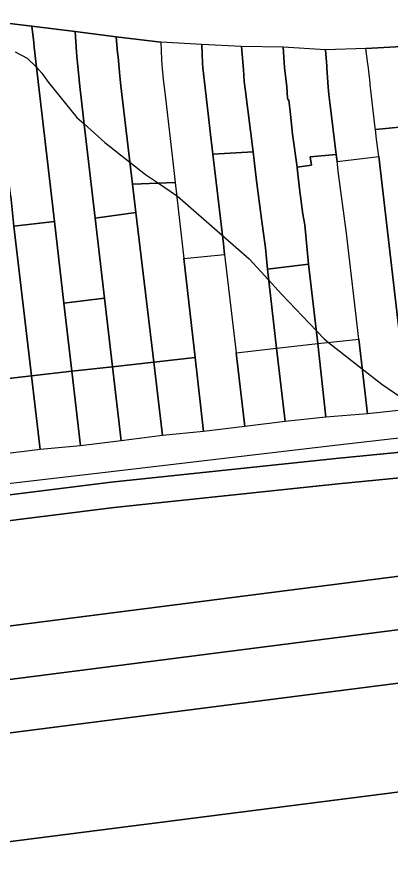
# Model space of a CAD drawing. Extents: x -521939 to -516426, y -1197857 to -1189551.
# Drawn here: x -519638.4 to -519521, y -1192383.7 to -1192115.4 of the extents above; entities that cross this region are included whole.
import ezdxf

# ---------------------------------------------------------------- set-up
doc = ezdxf.new("R2010")
doc.units = 0
for name, color, linetype in [('95560013', 7, 'Continuous'), ('95590013', 7, 'Continuous'), ('95630013', 7, 'Continuous'), ('95640013', 7, 'Continuous'), ('95660013', 7, 'Continuous')]:
    doc.layers.add(name, color=color, linetype=linetype)

msp = doc.modelspace()

# ---------------------------------------------------------------- linework, layer by layer
at = {"layer": '95560013'}
for points in [[(-519665.84, -1192310.16), (-519668.65, -1192287), (-519669.7, -1192277.39), (-519607.9, -1192269.69), (-519537.49, -1192262.2), (-519484.92, -1192257.05), (-519481.53, -1192286.56)], [(-519479.62, -1192303.13), (-519663.83, -1192326.72), (-519665.84, -1192310.16), (-519481.53, -1192286.56)], [(-519661.82, -1192343.29), (-519663.83, -1192326.72), (-519479.62, -1192303.13), (-519477.71, -1192319.71)], [(-519473.84, -1192353.4), (-519657.72, -1192376.94), (-519658.07, -1192374.19), (-519661.82, -1192343.29), (-519477.71, -1192319.71)], [(-519653.89, -1192407.3), (-519657.72, -1192376.94), (-519473.84, -1192353.4), (-519470.34, -1192383.8)]]:
    msp.add_lwpolyline(points, close=True, dxfattribs=at)
at = {"layer": '95590013'}
for points in [[(-519518.29, -1192215.23), (-519524.81, -1192159.29), (-519525.45, -1192153.83), (-519525.8, -1192150.8), (-519512.92, -1192149.55), (-519505.42, -1192213.78)], [(-519534.91, -1192183.35), (-519537.4, -1192164.76), (-519537.87, -1192160.82), (-519524.81, -1192159.29), (-519518.29, -1192215.23), (-519515.54, -1192238.85), (-519528.34, -1192240.22), (-519531.06, -1192216.67)], [(-519595.48, -1192223.92), (-519601.06, -1192176.83), (-519602.11, -1192167.99), (-519588.76, -1192167.44), (-519586.03, -1192191.34), (-519582.48, -1192222.46)], [(-519650.11, -1192200.34), (-519652.8, -1192177.31), (-519653.19, -1192173.47), (-519640.39, -1192171.72), (-519639.39, -1192181.18), (-519633.87, -1192228.24), (-519646.69, -1192229.68)], [(-519608.45, -1192225.38), (-519610.96, -1192203.85), (-519613.89, -1192178.7), (-519601.06, -1192176.83), (-519595.48, -1192223.92)], [(-519633.87, -1192228.24), (-519639.39, -1192181.18), (-519626.64, -1192179.71), (-519623.67, -1192205.36), (-519621.19, -1192226.81)], [(-519582.48, -1192222.46), (-519586.03, -1192191.34), (-519573.2, -1192190.06), (-519569.58, -1192221.01), (-519566.88, -1192244.15), (-519579.82, -1192245.81)], [(-519623.67, -1192205.36), (-519610.96, -1192203.85), (-519608.45, -1192225.38), (-519621.19, -1192226.81)], [(-519543.92, -1192218.12), (-519531.06, -1192216.67), (-519528.34, -1192240.22), (-519541.4, -1192241.29)], [(-519569.58, -1192221.01), (-519556.92, -1192219.58), (-519554.2, -1192242.66), (-519566.88, -1192244.15)], [(-519556.92, -1192219.58), (-519543.92, -1192218.12), (-519541.4, -1192241.29), (-519554.2, -1192242.66)], [(-519592.74, -1192247.02), (-519595.48, -1192223.92), (-519582.48, -1192222.46), (-519579.82, -1192245.81)], [(-519621.19, -1192226.81), (-519608.45, -1192225.38), (-519605.74, -1192248.7), (-519618.48, -1192250.28)], [(-519605.74, -1192248.7), (-519608.45, -1192225.38), (-519595.48, -1192223.92), (-519592.74, -1192247.02)], [(-519646.69, -1192229.68), (-519633.87, -1192228.24), (-519631.14, -1192251.45), (-519643.97, -1192252.95)], [(-519633.87, -1192228.24), (-519621.19, -1192226.81), (-519618.48, -1192250.28), (-519631.14, -1192251.45)]]:
    msp.add_lwpolyline(points, close=True, dxfattribs=at)
for points in [[(-519564.26, -1192157.84), (-519576.89, -1192158.5)], [(-519576.89, -1192158.5), (-519576.37, -1192162.97)], [(-519559.69, -1192194.65), (-519560.32, -1192187.97), (-519561.49, -1192179.71), (-519561.6, -1192178.91), (-519563.19, -1192166.95), (-519563.95, -1192160.52), (-519564.26, -1192157.84)], [(-519538.14, -1192158.61), (-519546.32, -1192159.4), (-519545.97, -1192161.98), (-519550.47, -1192162.57)], [(-519537.87, -1192160.82), (-519538.14, -1192158.61)], [(-519537.4, -1192164.76), (-519537.87, -1192160.82)], [(-519576.37, -1192162.97), (-519574.52, -1192178.81)], [(-519550.47, -1192162.57), (-519550.43, -1192162.84), (-519549.68, -1192169.44), (-519548.6, -1192177.44), (-519547.99, -1192180.77)], [(-519534.91, -1192183.35), (-519537.4, -1192164.76)], [(-519574.52, -1192178.81), (-519573.59, -1192186.73), (-519573.2, -1192190.06)], [(-519547.99, -1192180.77), (-519546.85, -1192193.09)], [(-519531.06, -1192216.67), (-519534.91, -1192183.35)], [(-519573.2, -1192190.06), (-519569.58, -1192221.01)], [(-519546.85, -1192193.09), (-519559.69, -1192194.65)], [(-519546.85, -1192193.09), (-519543.92, -1192218.12)], [(-519543.92, -1192218.12), (-519546.85, -1192193.09)], [(-519559.69, -1192194.65), (-519556.92, -1192219.58)], [(-519556.92, -1192219.58), (-519559.69, -1192194.65)], [(-519543.92, -1192218.12), (-519531.06, -1192216.67)], [(-519569.58, -1192221.01), (-519556.92, -1192219.58)], [(-519556.92, -1192219.58), (-519543.92, -1192218.12)]]:
    msp.add_lwpolyline(points, dxfattribs=at)
at = {"layer": '95630013'}
msp.add_lwpolyline([(-519670.87, -1192266.69), (-519670.99, -1192265.56), (-519608.83, -1192258.36), (-519538.54, -1192250.02), (-519458.84, -1192240.98), (-519385.99, -1192233.14), (-519293.15, -1192221.23), (-519292.39, -1192228.11), (-519295.56, -1192225.98), (-519386.04, -1192238.58), (-519414.35, -1192241.81), (-519457.41, -1192246.31), (-519478.37, -1192248.37), (-519482.85, -1192248.8), (-519485.83, -1192249.1), (-519538.31, -1192254.24), (-519608.82, -1192261.75), (-519660.91, -1192268.23), (-519670.1, -1192273.68)], close=True, dxfattribs=at)
at = {"layer": '95640013'}
for points in [[(-519413.2, -1192114.89), (-519426.12, -1192116.61), (-519438.28, -1192118.22), (-519451.64, -1192119.99), (-519464.01, -1192121.35), (-519477.25, -1192122.54), (-519489.78, -1192123.54), (-519503.03, -1192123.91), (-519515.7, -1192124.57), (-519528.84, -1192125.25), (-519541.47, -1192125.68), (-519554.78, -1192124.87), (-519567.92, -1192124.68), (-519580.37, -1192124.01), (-519593.26, -1192123.31), (-519607.31, -1192121.57), (-519620.2, -1192119.97), (-519633.77, -1192118.29), (-519646.96, -1192116.66)], [(-519580.37, -1192124.01), (-519593.26, -1192123.31)], [(-519593.26, -1192123.31), (-519593.07, -1192128.78), (-519592.97, -1192130.42), (-519592.46, -1192134.93)], [(-519567.92, -1192124.68), (-519580.37, -1192124.01)], [(-519580.37, -1192124.01), (-519580.18, -1192129.88), (-519580.06, -1192131.4), (-519579.53, -1192135.91), (-519578.38, -1192145.8), (-519577.61, -1192152.39), (-519576.89, -1192158.5)], [(-519580.18, -1192129.88), (-519580.37, -1192124.01)], [(-519554.78, -1192124.87), (-519567.92, -1192124.68)], [(-519567.92, -1192124.68), (-519567.37, -1192130.77), (-519567.24, -1192131.88), (-519567.02, -1192135.71)], [(-519567.02, -1192135.71), (-519567.24, -1192131.88), (-519567.37, -1192130.77), (-519567.92, -1192124.68)], [(-519541.47, -1192125.68), (-519554.78, -1192124.87)], [(-519554.78, -1192124.87), (-519554.39, -1192131.3), (-519553.62, -1192137.32), (-519553.43, -1192140.89)], [(-519553.43, -1192140.89), (-519553.62, -1192137.32), (-519554.39, -1192131.3), (-519554.78, -1192124.87)], [(-519528.84, -1192125.25), (-519541.47, -1192125.68)], [(-519541.47, -1192125.68), (-519541.15, -1192130.8), (-519541.1, -1192131.39), (-519540.64, -1192137.41), (-519540.47, -1192139.71), (-519540.11, -1192142.25), (-519538.14, -1192158.61)], [(-519541.1, -1192131.39), (-519541.15, -1192130.8), (-519541.47, -1192125.68)], [(-519528.2, -1192130.1), (-519528.84, -1192125.25)], [(-519580.06, -1192131.4), (-519580.18, -1192129.88)], [(-519576.89, -1192158.5), (-519577.61, -1192152.39), (-519578.38, -1192145.8), (-519579.53, -1192135.91), (-519580.06, -1192131.4)], [(-519540.47, -1192139.71), (-519540.64, -1192137.41), (-519541.1, -1192131.39)], [(-519527.46, -1192136.6), (-519527.52, -1192136.1), (-519528.16, -1192130.64), (-519528.2, -1192130.1)], [(-519592.46, -1192134.93), (-519591.78, -1192140.88)], [(-519567.02, -1192135.71), (-519566.76, -1192138.02), (-519564.26, -1192157.84)], [(-519566.76, -1192138.02), (-519567.02, -1192135.71)], [(-519525.8, -1192150.8), (-519525.87, -1192150.2), (-519527.46, -1192136.6)], [(-519564.26, -1192157.84), (-519566.76, -1192138.02)], [(-519538.14, -1192158.61), (-519540.11, -1192142.25), (-519540.47, -1192139.71)], [(-519591.78, -1192140.88), (-519589.71, -1192159.08)], [(-519553.43, -1192140.89), (-519553.29, -1192141.5), (-519553.07, -1192141.49)], [(-519553.29, -1192141.5), (-519553.43, -1192140.89)], [(-519553.07, -1192141.49), (-519553.29, -1192141.5)], [(-519553.07, -1192141.49), (-519552.51, -1192146.01), (-519551.89, -1192152.19), (-519550.47, -1192162.57)], [(-519550.47, -1192162.57), (-519551.89, -1192152.19), (-519552.51, -1192146.01), (-519553.07, -1192141.49)], [(-519525.45, -1192153.83), (-519525.8, -1192150.8)], [(-519524.81, -1192159.29), (-519525.45, -1192153.83)], [(-519576.89, -1192158.5), (-519564.26, -1192157.84)], [(-519576.37, -1192162.97), (-519576.89, -1192158.5)], [(-519564.26, -1192157.84), (-519563.95, -1192160.52)], [(-519589.71, -1192159.08), (-519588.76, -1192167.44)], [(-519563.95, -1192160.52), (-519563.19, -1192166.95)], [(-519545.97, -1192161.98), (-519546.32, -1192159.4), (-519538.14, -1192158.61)], [(-519538.14, -1192158.61), (-519537.87, -1192160.82)], [(-519537.87, -1192160.82), (-519524.81, -1192159.29)], [(-519574.52, -1192178.81), (-519576.37, -1192162.97)], [(-519550.47, -1192162.57), (-519545.97, -1192161.98)], [(-519550.43, -1192162.84), (-519550.47, -1192162.57)], [(-519549.68, -1192169.44), (-519550.43, -1192162.84)], [(-519588.76, -1192167.44), (-519586.03, -1192191.34)], [(-519563.19, -1192166.95), (-519561.6, -1192178.91), (-519561.49, -1192179.71), (-519560.32, -1192187.97)], [(-519548.6, -1192177.44), (-519549.68, -1192169.44)], [(-519573.2, -1192190.06), (-519573.59, -1192186.73), (-519574.52, -1192178.81)], [(-519547.99, -1192180.77), (-519548.6, -1192177.44)], [(-519546.85, -1192193.09), (-519547.99, -1192180.77)], [(-519560.32, -1192187.97), (-519559.69, -1192194.65)], [(-519586.03, -1192191.34), (-519573.2, -1192190.06)], [(-519559.69, -1192194.65), (-519546.85, -1192193.09)], [(-519515.54, -1192238.85), (-519528.34, -1192240.22)], [(-519608.83, -1192258.36), (-519538.54, -1192250.02), (-519458.84, -1192240.98)], [(-519541.4, -1192241.29), (-519554.2, -1192242.66)], [(-519528.34, -1192240.22), (-519541.4, -1192241.29)], [(-519566.88, -1192244.15), (-519579.82, -1192245.81)], [(-519554.2, -1192242.66), (-519566.88, -1192244.15)], [(-519592.74, -1192247.02), (-519605.74, -1192248.7)], [(-519579.82, -1192245.81), (-519592.74, -1192247.02)], [(-519605.74, -1192248.7), (-519618.48, -1192250.28)], [(-519631.14, -1192251.45), (-519643.97, -1192252.95)], [(-519618.48, -1192250.28), (-519631.14, -1192251.45)], [(-519670.99, -1192265.56), (-519608.83, -1192258.36)]]:
    msp.add_lwpolyline(points, dxfattribs=at)
for points in [[(-519645.12, -1192132.38), (-519646.04, -1192124.51), (-519646.13, -1192123.42), (-519646.96, -1192116.66), (-519633.77, -1192118.29), (-519633.16, -1192123.44), (-519633, -1192124.83), (-519632.47, -1192129.4), (-519631.41, -1192138.44), (-519626.64, -1192179.71), (-519639.39, -1192181.18), (-519640.39, -1192171.72), (-519643.21, -1192148.65), (-519644.33, -1192139.07)], [(-519633.16, -1192123.44), (-519633.77, -1192118.29), (-519620.2, -1192119.97), (-519619.75, -1192126.48), (-519619.63, -1192127.72), (-519618.59, -1192138.25), (-519618.4, -1192139.89), (-519617.32, -1192149.18), (-519613.89, -1192178.7), (-519610.96, -1192203.85), (-519623.67, -1192205.36), (-519626.64, -1192179.71), (-519631.41, -1192138.44), (-519632.47, -1192129.4), (-519633, -1192124.83)], [(-519618.59, -1192138.25), (-519619.63, -1192127.72), (-519619.75, -1192126.48), (-519620.2, -1192119.97), (-519607.31, -1192121.57), (-519606.81, -1192126.53), (-519606.68, -1192127.88), (-519606.07, -1192134.04), (-519605.77, -1192137.06), (-519602.11, -1192167.99), (-519601.06, -1192176.83), (-519613.89, -1192178.7), (-519617.32, -1192149.18), (-519618.4, -1192139.89)], [(-519606.81, -1192126.53), (-519607.31, -1192121.57), (-519593.26, -1192123.31), (-519593.07, -1192128.78), (-519592.97, -1192130.42), (-519592.46, -1192134.93), (-519591.78, -1192140.88), (-519589.71, -1192159.08), (-519588.76, -1192167.44), (-519602.11, -1192167.99), (-519605.77, -1192137.06), (-519606.07, -1192134.04), (-519606.68, -1192127.88)], [(-519527.46, -1192136.6), (-519527.52, -1192136.1), (-519528.16, -1192130.64), (-519528.2, -1192130.1), (-519528.84, -1192125.25), (-519515.7, -1192124.57), (-519515.25, -1192129.68), (-519514.55, -1192135.65), (-519512.92, -1192149.55), (-519525.8, -1192150.8), (-519525.87, -1192150.2)], [(-519484.92, -1192257.05), (-519537.49, -1192262.2), (-519607.9, -1192269.69), (-519669.7, -1192277.39), (-519670.1, -1192273.68), (-519660.91, -1192268.23), (-519608.82, -1192261.75), (-519538.31, -1192254.24), (-519485.83, -1192249.1)]]:
    msp.add_lwpolyline(points, close=True, dxfattribs=at)
at = {"layer": '95660013'}
msp.add_lwpolyline([(-519638.97, -1192126.32), (-519635.27, -1192128.32), (-519632.27, -1192131.13), (-519632.14, -1192131.25), (-519630.67, -1192133.01), (-519628.52, -1192135.94), (-519619.6, -1192146.98), (-519617.34, -1192149), (-519610.8, -1192154.84), (-519602.93, -1192161.05), (-519598.01, -1192164.94), (-519594.02, -1192167.66), (-519592, -1192169.03), (-519588.29, -1192171.56), (-519588.03, -1192171.74), (-519573.9, -1192184.11), (-519565.49, -1192191.46), (-519559.45, -1192198.05), (-519555.34, -1192202.55), (-519544.36, -1192214.12), (-519541.96, -1192216.64), (-519540.55, -1192217.74), (-519529.98, -1192226.02), (-519523.83, -1192230.84), (-519515.84, -1192236.31)], dxfattribs=at)
msp.add_lwpolyline([(-519638.97, -1192126.32), (-519635.27, -1192128.32), (-519632.27, -1192131.13), (-519632.14, -1192131.25), (-519630.67, -1192133.01), (-519628.52, -1192135.94), (-519619.6, -1192146.98), (-519617.34, -1192149), (-519610.8, -1192154.84), (-519602.93, -1192161.05), (-519598.01, -1192164.94), (-519594.02, -1192167.66), (-519592, -1192169.03), (-519588.29, -1192171.56), (-519588.03, -1192171.74), (-519573.9, -1192184.11), (-519565.49, -1192191.46), (-519559.45, -1192198.05), (-519555.34, -1192202.55), (-519544.36, -1192214.12), (-519541.96, -1192216.64), (-519540.55, -1192217.74), (-519529.98, -1192226.02), (-519523.83, -1192230.84), (-519515.84, -1192236.31)], dxfattribs=at)

doc.saveas('drawing.dxf')
